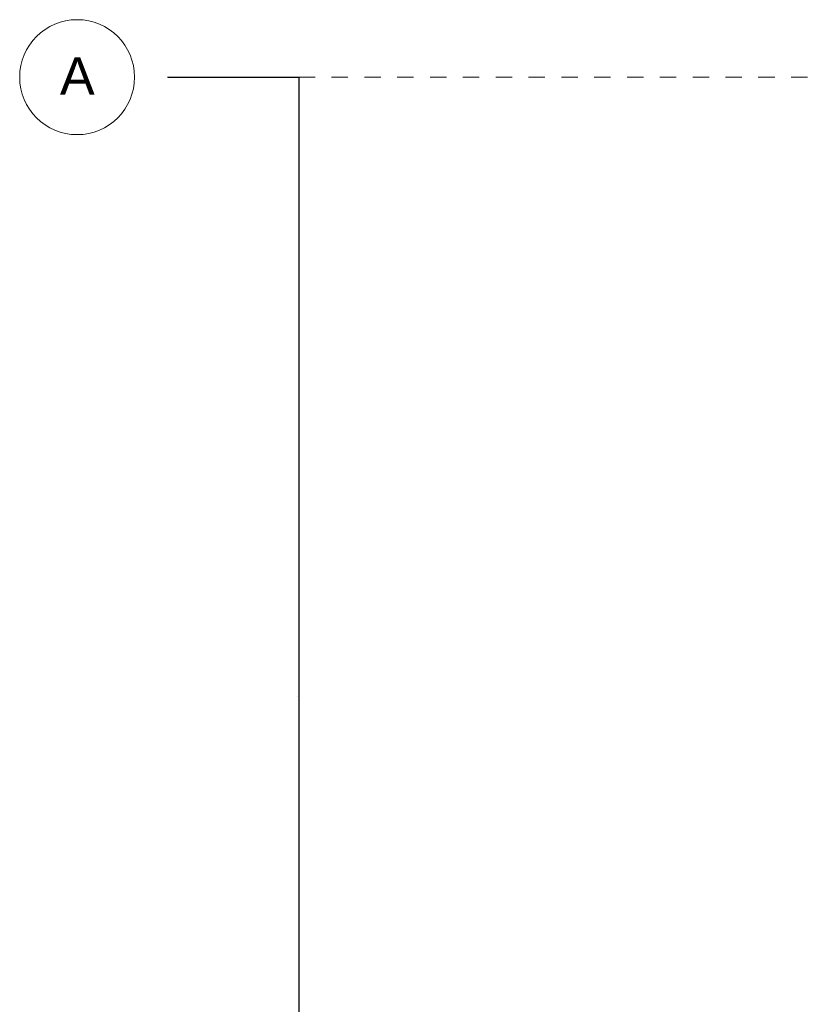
# Model space of a CAD drawing. Header units: metres. Extents: x -13 to 93, y -119 to 25.
# Tile 626 of 656: x -10.32 to -5.5, y -5.65 to 0.35. Entities that reach past the tile are written whole.
import ezdxf

# ---------------------------------------------------------------- set-up
doc = ezdxf.new("R2010")
doc.units = ezdxf.units.M
doc.header["$LTSCALE"] = 0.00508
doc.header["$PDMODE"] = 1
doc.header["$PDSIZE"] = -2
doc.linetypes.add('STYLE_06', pattern=[1.0537, 0.590515, -0.19684, 0.069505, -0.19684])
doc.layers.get('0').update_dxf_attribs({"lineweight": 18})
for name, color, linetype, lineweight in [('Bemaßung-Achsen', 7, 'Continuous', 18), ('Plan-Achse', 1, 'STYLE_06', 18), ('Plan-Achsen-Text', 1, 'Continuous', 18)]:
    doc.layers.add(name, color=color, linetype=linetype, lineweight=lineweight)
doc.layers.get('0').freeze()
doc.styles.add('Arial', font='ARIAL.TTF')
doc.dimstyles.new('MTZ_200', dxfattribs={"dimtxt": 0.075762, "dimasz": 0.000706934, "dimexe": 0.001, "dimexo": 0.003, "dimgap": 0.0001, "dimtad": 1, "dimdec": 4, "dimzin": 11, "dimtxsty": 'Arial', "dimblk": 'VW_SLASH', "dimcen": 0, "dimdle": 0.001, "dimazin": 0, "dimtfac": 1, "dimtdec": 4, "dimtix": 1, "dimtmove": 0, "dimatfit": 0, "dimldrblk": 'VW_FILLEDARROW', "dimfxl": 0, "dimfrac": 2, "dimtolj": 1, "dimtzin": 11, "dimarcsym": 0})

# ---------------------------------------------------------------- blocks, each defined once
blk = doc.blocks.new('VW_SLASH')
at = {"color": 0, "linetype": 'ByBlock', "lineweight": -2}
blk.add_line((0, 0), (-1, 0), dxfattribs=at)
at = {"color": 0, "linetype": 'ByBlock', "lineweight": 20}
blk.add_line((0, 0), (0, 0), dxfattribs=at)
blk = doc.blocks.new('*D1330')
at = {"layer": 'Bemaßung-Achsen', "color": 0, "lineweight": -2}
for p, q in [((-9.4219, 0), (-8.6239, 0)), ((-8.6249, -0.0007), (-8.6249, -7.5493)), ((-9.4219, -7.55), (-8.6239, -7.55))]:
    blk.add_line(p, q, dxfattribs=at)
at = {"layer": 'Defpoints', "color": 0, "lineweight": 0}
for p in [(-9.4249, 0), (-9.4249, -7.55), (-8.6249, -7.55)]:
    blk.add_point(p, dxfattribs=at)
at = {"layer": 'Bemaßung-Achsen', "color": 0, "lineweight": -2, "xscale": 0.00070693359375, "yscale": 0.00070693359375, "zscale": 0.00070693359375}
for p, rotation in [((-8.6249, 0), 90), ((-8.6249, -7.55), 270)]:
    blk.add_blockref('VW_SLASH', p, dxfattribs=dict(at, rotation=rotation))
at = {"layer": 'Bemaßung-Achsen', "color": 0, "insert": (-8.6318, -3.775), "char_height": 0.00303, "attachment_point": 5, "rotation": 90, "style": 'Arial'}
blk.add_mtext('\\A1;377,5m', dxfattribs=at)
blk = doc.blocks.new('VW_FILLEDARROW')
at = {"color": 0, "lineweight": -2}
blk.add_solid([(0, 0), (0, 0), (0, 0)], dxfattribs=at)

msp = doc.modelspace()

# ---------------------------------------------------------------- linework, layer by layer
at = {"layer": 'Plan-Achse'}
msp.add_line((-9.42493716, 0), (50.475, 0), dxfattribs=at)
at = {"layer": 'Plan-Achsen-Text', "color": 1, "lineweight": 18}
msp.add_circle((-9.97493716, 0), 0.35, dxfattribs=at)

# ---------------------------------------------------------------- texts
at = {"layer": 'Plan-Achsen-Text', "insert": (-10.07971216, 0.12092432), "char_height": 0.227286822, "attachment_point": 1, "line_spacing_factor": 0.967741, "style": 'Arial'}
msp.add_mtext('{\\C1;\\lA}', dxfattribs=at)

# ---------------------------------------------------------------- dimensions: what is measured, and where the dimension line sits
at = {"layer": 'Bemaßung-Achsen'}
dim = msp.add_linear_dim(base=(-8.6249371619, -7.55), p1=(-9.4249371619, 0), p2=(-9.4249371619, -7.55), angle=90, dimstyle='MTZ_200', override={"dimtxt": 0.00303, "dimgap": 0.005, "dimdec": 8, "dimlfac": 50, "dimpost": '<>m', "dimtxsty": 'Arial', "dimtmove": 2}, dxfattribs=at)
dim.commit()
dim.dimension.update_dxf_attribs({"geometry": '*D1330', "text_midpoint": (-8.6317583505, -3.775)})

doc.saveas('drawing.dxf')
